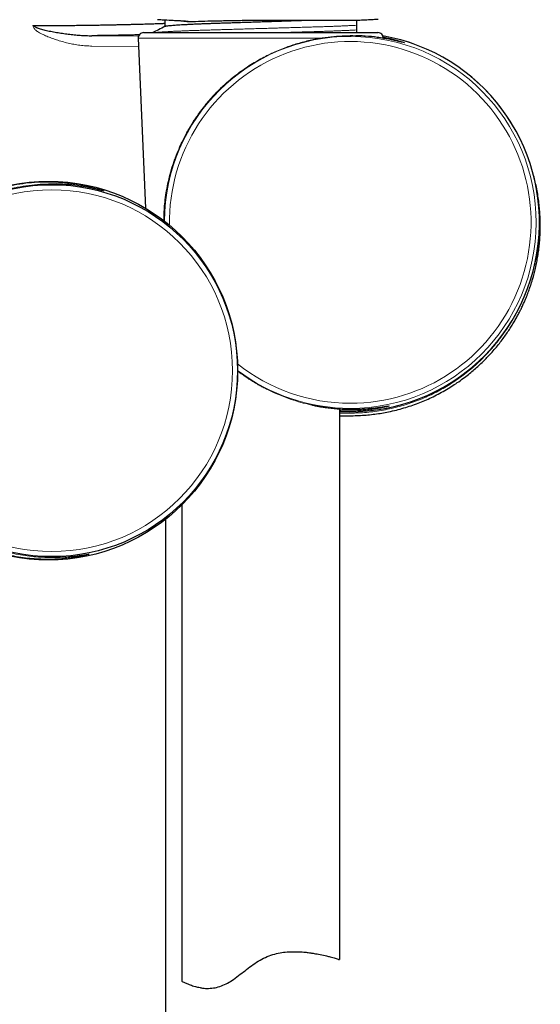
# Model space of a CAD drawing. Header units: millimetres. Extents: x 8 to 846, y 12 to 2113.
# Tile 262 of 515: x 766 to 815, y 1532 to 1625. Entities that reach past the tile are written whole.
import ezdxf

# ---------------------------------------------------------------- set-up
doc = ezdxf.new("R2010")
doc.units = ezdxf.units.MM

msp = doc.modelspace()

# ---------------------------------------------------------------- linework, layer by layer
at = {"color": 7, "linetype": 'Continuous', "lineweight": 30}
for p, q in [((779.842, 1625.014), (779.842, 1624.394)), ((777.814, 1623.8), (800.07, 1623.8)), ((777.315, 1623.278), (778.014, 1607.144)), ((796.442, 1535.86), (796.442, 1588.105)), ((781.442, 1578.983), (781.442, 1533.809)), ((779.942, 1508.5), (779.942, 1577.651)), ((796.34, 1535.88), (796.434, 1535.86))]:
    msp.add_line(p, q, dxfattribs=at)
at = {"color": 8, "linetype": 'Continuous', "lineweight": 0}
for p, q in [((772.927, 1623.508), (777.348, 1623.47)), ((794.651, 1623.278), (777.315, 1623.278)), ((800.569, 1623.278), (800.476, 1623.278)), ((777.349, 1622.487), (772.927, 1622.526))]:
    msp.add_line(p, q, dxfattribs=at)
at = {"color": 7, "linetype": 'Continuous', "lineweight": 30}
for centre, radius in [((768.789, 1591.731), 17.962), ((769.1, 1591.731), 17.645)]:
    msp.add_circle(centre, radius, dxfattribs=at)
at = {"color": 8, "linetype": 'Continuous', "lineweight": 0}
msp.add_circle((769.104, 1591.731), 17.162, dxfattribs=at)
at = {"color": 7, "linetype": 'Continuous', "lineweight": 30}
for centre, radius, start, end in [((777.814, 1623.3), 0.5, 90, 182.48126), ((800.07, 1623.3), 0.5, 357.51874, 90), ((797.442, 1605.8), 17.962, 266.80859, 80.09987)]:
    msp.add_arc(centre, radius, start, end, dxfattribs=at)
at = {"color": 8, "linetype": 'Continuous', "lineweight": 0}
for radius, start, end in [(17.645, 270, 179.59187), (17.162, 270, 180.88201), (17.962, 270, 80.09983), (17.162, 231.41757, 270), (17.645, 232.70773, 270), (17.962, 266.80859, 270)]:
    msp.add_arc((797.442, 1605.8), radius, start, end, dxfattribs=at)
at = {"color": 7, "linetype": 'Continuous', "lineweight": 30}
for points, knots in [([(767.318, 1624.481), (767.572, 1624.481), (768.08, 1624.479), (768.832, 1624.48), (769.575, 1624.482), (770.304, 1624.486), (770.973, 1624.491), (771.583, 1624.497), (772.136, 1624.503), (772.676, 1624.511), (773.208, 1624.518), (773.731, 1624.527), (774.242, 1624.536), (774.737, 1624.546), (775.209, 1624.556), (775.659, 1624.566), (776.086, 1624.576), (776.494, 1624.586), (776.885, 1624.596), (777.259, 1624.606), (777.614, 1624.617), (777.946, 1624.626), (778.254, 1624.636), (778.537, 1624.645), (778.795, 1624.653), (779.028, 1624.661), (779.236, 1624.668), (779.416, 1624.674), (779.569, 1624.679), (779.694, 1624.684), (779.787, 1624.687), (779.826, 1624.688), (779.842, 1624.689)], [0, 0, 0, 0, 0.039683, 0.079445, 0.119234, 0.158997, 0.19868, 0.230664, 0.262676, 0.294687, 0.326671, 0.359583, 0.392524, 0.425466, 0.458377, 0.490386, 0.522422, 0.554458, 0.586466, 0.619404, 0.652371, 0.685338, 0.718275, 0.75109, 0.78395, 0.816825, 0.849685, 0.8825, 0.914494, 0.946516, 0.978538, 1, 1, 1, 1]), ([(779.158, 1625.052), (779.208, 1625.049), (779.353, 1625.043), (779.589, 1625.03), (779.811, 1625.018), (779.937, 1625.011), (779.973, 1625.009)], [0, 0, 0, 0, 0.1813502, 0.5362002, 0.8699578, 1, 1, 1, 1]), ([(779.86, 1624.402), (779.863, 1624.404), (779.873, 1624.411), (779.922, 1624.424), (780.011, 1624.44), (780.134, 1624.458), (780.291, 1624.476), (780.481, 1624.494), (780.703, 1624.512), (780.962, 1624.531), (781.257, 1624.551), (781.588, 1624.57), (781.948, 1624.589), (782.335, 1624.608), (782.746, 1624.627), (783.171, 1624.645), (783.606, 1624.661), (784.047, 1624.677), (784.503, 1624.693), (784.974, 1624.708), (785.464, 1624.725), (785.972, 1624.741), (786.496, 1624.759), (787.042, 1624.777), (787.607, 1624.796), (788.19, 1624.815), (788.777, 1624.835), (789.365, 1624.854), (789.951, 1624.874), (790.516, 1624.892), (791.058, 1624.91), (791.575, 1624.928), (792.079, 1624.944), (792.567, 1624.96), (793.038, 1624.976), (793.338, 1624.986), (793.488, 1624.991)], [0, 0, 0, 0, 0.009698, 0.038703, 0.068048, 0.097687, 0.127568, 0.157639, 0.187845, 0.218129, 0.249876, 0.281579, 0.313173, 0.344592, 0.375775, 0.406663, 0.435819, 0.464609, 0.493018, 0.521606, 0.550581, 0.579901, 0.609518, 0.639382, 0.670875, 0.702517, 0.734245, 0.765991, 0.797689, 0.829274, 0.858386, 0.887295, 0.915955, 0.94432, 0.972348, 1, 1, 1, 1]), ([(779.864, 1625.014), (779.869, 1625.014), (779.883, 1625.013), (780.199, 1624.997), (780.601, 1624.977), (780.915, 1624.96), (781.055, 1624.952), (781.182, 1624.946), (781.305, 1624.939), (781.412, 1624.933), (781.492, 1624.929), (781.545, 1624.923), (781.587, 1624.914), (781.639, 1624.906), (781.715, 1624.894), (781.849, 1624.877), (782.11, 1624.856), (782.679, 1624.862), (783.605, 1624.903), (784.887, 1624.931), (786.277, 1624.958), (787.738, 1624.977), (789.232, 1624.99), (790.716, 1624.997), (792.161, 1624.998), (793.046, 1624.993), (793.488, 1624.991)], [0, 0, 0, 0, 0.061389, 0.14208, 0.217841, 0.235128, 0.250275, 0.263281, 0.274147, 0.286433, 0.293903, 0.296208, 0.300806, 0.3054, 0.30999, 0.320798, 0.340066, 0.374424, 0.452638, 0.530844, 0.609044, 0.68724, 0.765432, 0.843622, 0.921811, 1, 1, 1, 1]), ([(781.557, 1624.92), (781.577, 1624.919), (781.626, 1624.916), (781.699, 1624.912), (781.773, 1624.907), (781.833, 1624.904), (781.878, 1624.901), (781.909, 1624.899), (781.925, 1624.898), (781.936, 1624.897), (781.952, 1624.896), (781.989, 1624.894), (782.03, 1624.891), (782.057, 1624.889), (782.063, 1624.889)], [0, 0, 0, 0, 0.139458, 0.338193, 0.503912, 0.636641, 0.736429, 0.789727, 0.824719, 0.831303, 0.840919, 0.892197, 0.977873, 1, 1, 1, 1]), ([(793.488, 1624.991), (793.731, 1624.99), (794.225, 1624.988), (794.923, 1624.988), (795.59, 1624.988), (796.21, 1624.99), (796.776, 1624.992), (797.275, 1624.994), (797.708, 1624.996), (797.931, 1624.997), (798.042, 1624.998)], [0, 0, 0, 0, 0.117726, 0.238504, 0.361906, 0.487448, 0.614601, 0.7428, 0.871462, 1, 1, 1, 1]), ([(798.042, 1624.977), (798.251, 1624.989), (798.573, 1625.007), (799.001, 1625.031), (799.315, 1625.048), (799.603, 1625.063), (799.864, 1625.077), (800.029, 1625.084), (800.107, 1625.088)], [0, 0, 0, 0, 0.30386, 0.467978, 0.620401, 0.759869, 0.886393, 1, 1, 1, 1]), ([(798.042, 1624.998), (798.042, 1624.959), (798.042, 1624.882), (798.042, 1624.722), (798.042, 1624.586), (798.042, 1624.504)], [0, 0, 0, 0, 0.279815, 0.559837, 1, 1, 1, 1]), ([(767.318, 1624.481), (767.321, 1624.48), (767.414, 1624.426), (767.508, 1624.373), (767.599, 1624.322)], [0, 0, 0, 0, 0.027902, 1, 1, 1, 1]), ([(767.599, 1624.322), (767.632, 1624.305), (767.698, 1624.271), (767.838, 1624.218), (768.089, 1624.137), (768.493, 1624.035), (769.009, 1623.926), (769.563, 1623.826), (770.119, 1623.737), (770.677, 1623.661), (771.238, 1623.598), (771.801, 1623.549), (772.365, 1623.515), (772.74, 1623.51), (772.927, 1623.508)], [0, 0, 0, 0, 0.020256, 0.040539, 0.081654, 0.165069, 0.268404, 0.371751, 0.475517, 0.579283, 0.684245, 0.789205, 0.894606, 1, 1, 1, 1]), ([(777.412, 1623.59), (777.409, 1623.59), (777.272, 1623.587), (776.98, 1623.58), (776.534, 1623.57), (776.062, 1623.56), (775.567, 1623.55), (775.047, 1623.54), (774.509, 1623.531), (773.973, 1623.522), (773.447, 1623.515), (773.101, 1623.51), (772.927, 1623.508)], [0, 0, 0, 0, 0.002364, 0.113596, 0.225598, 0.3376, 0.452026, 0.566451, 0.681713, 0.796975, 0.898416, 1, 1, 1, 1]), ([(779.857, 1624.402), (779.649, 1624.294), (779.265, 1624.093), (778.88, 1623.892), (778.702, 1623.8)], [0, 0, 0, 0, 0.539075, 1, 1, 1, 1]), ([(798.042, 1624.504), (798.042, 1624.497), (798.042, 1624.485), (798.042, 1624.46), (798.042, 1624.432), (798.042, 1624.401), (798.042, 1624.367), (798.042, 1624.326), (798.042, 1624.28), (798.042, 1624.241), (798.042, 1624.212), (798.042, 1624.19), (798.042, 1624.168), (798.042, 1624.147), (798.042, 1624.118), (798.042, 1624.085), (798.042, 1624.069), (798.042, 1624.06)], [0, 0, 0, 0, 0.089271, 0.172034, 0.249192, 0.313627, 0.374377, 0.438448, 0.499261, 0.558259, 0.590129, 0.624676, 0.662144, 0.703659, 0.749848, 0.865379, 1, 1, 1, 1]), ([(798.042, 1624.06), (798.042, 1624.016), (798.042, 1623.928), (798.042, 1623.843), (798.042, 1623.806), (798.042, 1623.8)], [0, 0, 0, 0, 0.4629137, 0.9144247, 1, 1, 1, 1]), ([(798.251, 1623.502), (798.162, 1623.506), (798.068, 1623.51), (797.97, 1623.511), (797.965, 1623.512)], [0, 0, 0, 0, 0.952695, 1, 1, 1, 1]), ([(800.629, 1623.254), (800.424, 1623.288), (799.915, 1623.373), (799.104, 1623.465), (798.48, 1623.489), (798.282, 1623.497)], [0, 0, 0, 0, 0.314959, 0.781415, 1, 1, 1, 1]), ([(800.889, 1623.212), (800.823, 1623.225), (800.729, 1623.242), (800.623, 1623.259), (800.592, 1623.264)], [0, 0, 0, 0, 0.704074, 1, 1, 1, 1]), ([(801.222, 1623.149), (801.14, 1623.165), (801.053, 1623.183), (800.954, 1623.201), (800.948, 1623.202)], [0, 0, 0, 0, 0.933405, 1, 1, 1, 1]), ([(802.354, 1622.894), (802.349, 1622.895), (802.337, 1622.899), (802.301, 1622.908), (802.24, 1622.922), (802.157, 1622.942), (802.049, 1622.968), (801.906, 1623.001), (801.724, 1623.042), (801.49, 1623.093), (801.32, 1623.13), (801.222, 1623.149), (801.222, 1623.149)], [0, 0, 0, 0, 0.045273, 0.132987, 0.227031, 0.32744, 0.434213, 0.544732, 0.692683, 0.844338, 0.999535, 1, 1, 1, 1]), ([(796.442, 1587.447), (796.638, 1587.449), (797.064, 1587.453), (797.724, 1587.455), (798.418, 1587.479), (799.106, 1587.53), (799.78, 1587.605), (800.44, 1587.705), (801.119, 1587.832), (801.816, 1587.991), (802.527, 1588.184), (803.215, 1588.401), (803.879, 1588.64), (804.52, 1588.899), (805.16, 1589.187), (805.797, 1589.504), (806.429, 1589.851), (807.029, 1590.212), (807.6, 1590.586), (808.141, 1590.969), (808.643, 1591.353), (809.108, 1591.734), (809.539, 1592.111), (809.946, 1592.49), (810.328, 1592.869), (810.718, 1593.279), (811.111, 1593.72), (811.502, 1594.191), (811.86, 1594.652), (812.187, 1595.102), (812.484, 1595.536), (812.751, 1595.953), (812.992, 1596.351), (813.21, 1596.732), (813.414, 1597.109), (813.604, 1597.481), (813.78, 1597.845), (813.935, 1598.186), (814.072, 1598.502), (814.191, 1598.793), (814.294, 1599.058), (814.384, 1599.297), (814.452, 1599.487), (814.502, 1599.634), (814.539, 1599.742), (814.571, 1599.839), (814.6, 1599.927), (814.629, 1600.016), (814.66, 1600.115), (814.698, 1600.237), (814.744, 1600.39), (814.797, 1600.575), (814.858, 1600.794), (814.923, 1601.042), (814.99, 1601.313), (815.056, 1601.598), (815.135, 1601.974), (815.224, 1602.447), (815.314, 1603.024), (815.388, 1603.63), (815.444, 1604.263), (815.478, 1604.925), (815.486, 1605.577), (815.472, 1606.217), (815.436, 1606.842), (815.376, 1607.484), (815.291, 1608.141), (815.181, 1608.803), (815.045, 1609.46), (814.918, 1609.995), (814.827, 1610.308), (814.798, 1610.408)], [0, 0, 0, 0, 0.01712, 0.037307, 0.057682, 0.077813, 0.097582, 0.11702, 0.136137, 0.158032, 0.179488, 0.200505, 0.221083, 0.241223, 0.260922, 0.282458, 0.303439, 0.323866, 0.343737, 0.363052, 0.381811, 0.398989, 0.415673, 0.431863, 0.447558, 0.462757, 0.481381, 0.4992, 0.516214, 0.532423, 0.547826, 0.56217, 0.575735, 0.588524, 0.600534, 0.613237, 0.625012, 0.635919, 0.645957, 0.655125, 0.663424, 0.670852, 0.67741, 0.681079, 0.684406, 0.687391, 0.690033, 0.692537, 0.695486, 0.699173, 0.703716, 0.709395, 0.716015, 0.723575, 0.731861, 0.740401, 0.749179, 0.765444, 0.782466, 0.800246, 0.818784, 0.83808, 0.858135, 0.875824, 0.894061, 0.912848, 0.932182, 0.95196, 0.971544, 0.990827, 1, 1, 1, 1]), ([(769.821, 1609.434), (769.737, 1609.438), (769.648, 1609.442), (769.554, 1609.443), (769.55, 1609.443)], [0, 0, 0, 0, 0.952253, 1, 1, 1, 1]), ([(772.945, 1609.042), (772.795, 1609.074), (772.417, 1609.156), (771.577, 1609.291), (770.678, 1609.397), (770.054, 1609.421), (769.852, 1609.429)], [0, 0, 0, 0, 0.207157, 0.52425, 0.846158, 1, 1, 1, 1]), ([(773.849, 1608.832), (773.841, 1608.834), (773.821, 1608.839), (773.767, 1608.853), (773.687, 1608.873), (773.583, 1608.899), (773.444, 1608.932), (773.264, 1608.973), (773.08, 1609.015), (772.949, 1609.043), (772.905, 1609.052)], [0, 0, 0, 0, 0.066851, 0.178167, 0.297013, 0.423389, 0.554194, 0.729294, 0.908769, 1, 1, 1, 1]), ([(793.794, 1588.474), (793.839, 1588.464), (794.008, 1588.426), (794.287, 1588.372), (794.622, 1588.312), (794.927, 1588.264), (795.21, 1588.224), (795.485, 1588.189), (795.767, 1588.159), (796.059, 1588.131), (796.36, 1588.108), (796.67, 1588.09), (797.03, 1588.075), (797.427, 1588.067), (797.848, 1588.068), (798.245, 1588.078), (798.616, 1588.095), (798.961, 1588.117), (799.281, 1588.143), (799.577, 1588.172), (799.85, 1588.203), (800.1, 1588.234), (800.313, 1588.262), (800.491, 1588.287), (800.636, 1588.308), (800.753, 1588.326), (800.843, 1588.341), (800.908, 1588.352), (800.946, 1588.358), (800.962, 1588.361), (800.973, 1588.362), (800.97, 1588.363), (800.97, 1588.363)], [0, 0, 0, 0, 0.011703, 0.043705, 0.073295, 0.10046, 0.125229, 0.149981, 0.176238, 0.204015, 0.23331, 0.26412, 0.29644, 0.343521, 0.390308, 0.436547, 0.482215, 0.527289, 0.571785, 0.616438, 0.661565, 0.707215, 0.753404, 0.792317, 0.831003, 0.867975, 0.903175, 0.936613, 0.968298, 0.983487, 0.998155, 1, 1, 1, 1]), ([(771.154, 1574.108), (771.234, 1574.117), (771.406, 1574.136), (771.641, 1574.165), (771.85, 1574.194), (772.024, 1574.219), (772.165, 1574.24), (772.279, 1574.259), (772.365, 1574.273), (772.427, 1574.284), (772.46, 1574.29), (772.477, 1574.293), (772.48, 1574.294), (772.481, 1574.294)], [0, 0, 0, 0, 0.105091, 0.226195, 0.34873, 0.45197, 0.554647, 0.65291, 0.746611, 0.835775, 0.920425, 0.961067, 1, 1, 1, 1]), ([(781.449, 1533.809), (781.447, 1533.81), (781.438, 1533.814), (781.492, 1533.783), (781.604, 1533.727), (781.762, 1533.653), (781.959, 1533.564), (782.266, 1533.44), (782.682, 1533.314), (783.119, 1533.21), (783.445, 1533.145), (783.717, 1533.123), (784.079, 1533.117), (784.587, 1533.17), (785.203, 1533.336), (785.794, 1533.607), (786.388, 1533.994), (786.983, 1534.442), (787.606, 1534.918), (788.216, 1535.395), (788.866, 1535.82), (789.558, 1536.154), (790.257, 1536.393), (790.944, 1536.535), (791.629, 1536.601), (792.336, 1536.611), (792.945, 1536.577), (793.397, 1536.53), (793.716, 1536.485), (794.107, 1536.423), (794.633, 1536.329), (795.14, 1536.22), (795.531, 1536.119), (795.795, 1536.047), (796.025, 1535.98), (796.214, 1535.919), (796.3, 1535.893), (796.34, 1535.88)], [0, 0, 0, 0, 0.009184, 0.039715, 0.072303, 0.095207, 0.119066, 0.151234, 0.193979, 0.22544, 0.245614, 0.257708, 0.275519, 0.309235, 0.34097, 0.371451, 0.401144, 0.437252, 0.470331, 0.503696, 0.537436, 0.570188, 0.602446, 0.632847, 0.662385, 0.695417, 0.732108, 0.75276, 0.766648, 0.784717, 0.819654, 0.86399, 0.892878, 0.918096, 0.941414, 0.97283, 1, 1, 1, 1])]:
    msp.add_open_spline(points, degree=3, knots=knots, dxfattribs=at)
at = {"color": 8, "linetype": 'Continuous', "lineweight": 0}
for points, knots in [([(767.433, 1624.182), (767.395, 1624.279), (767.357, 1624.378), (767.319, 1624.478), (767.318, 1624.481)], [0, 0, 0, 0, 0.971854, 1, 1, 1, 1]), ([(772.927, 1622.526), (772.736, 1622.531), (772.354, 1622.542), (771.783, 1622.602), (771.215, 1622.691), (770.652, 1622.809), (770.096, 1622.952), (769.573, 1623.112), (769.082, 1623.28), (768.625, 1623.459), (768.251, 1623.631), (767.956, 1623.784), (767.739, 1623.915), (767.561, 1624.046), (767.468, 1624.144), (767.433, 1624.182)], [0, 0, 0, 0, 0.098197, 0.196616, 0.29523, 0.393939, 0.492574, 0.590916, 0.675093, 0.759295, 0.843411, 0.886904, 0.930403, 0.973712, 1, 1, 1, 1]), ([(778.847, 1623.8), (778.887, 1623.805), (778.972, 1623.815), (779.139, 1623.831), (779.339, 1623.848), (779.574, 1623.865), (779.844, 1623.883), (780.15, 1623.9), (780.487, 1623.918), (780.851, 1623.936), (781.242, 1623.953), (781.65, 1623.97), (782.072, 1623.986), (782.505, 1624.002), (782.951, 1624.017), (783.41, 1624.031), (783.882, 1624.045), (784.368, 1624.059), (784.873, 1624.074), (785.403, 1624.09), (785.958, 1624.106), (786.537, 1624.123), (787.127, 1624.14), (787.727, 1624.158), (788.333, 1624.175), (788.933, 1624.193), (789.523, 1624.21), (790.102, 1624.227), (790.676, 1624.244), (791.241, 1624.26), (791.795, 1624.276), (792.337, 1624.292), (792.864, 1624.308), (793.381, 1624.323), (793.888, 1624.338), (794.385, 1624.352), (794.868, 1624.367), (795.338, 1624.383), (795.792, 1624.399), (796.228, 1624.416), (796.644, 1624.433), (797.036, 1624.45), (797.402, 1624.468), (797.742, 1624.486), (797.942, 1624.498), (798.042, 1624.504)], [0, 0, 0, 0, 0.021234, 0.044121, 0.067134, 0.090239, 0.114503, 0.138786, 0.163046, 0.187241, 0.21133, 0.235273, 0.257955, 0.280436, 0.302686, 0.324677, 0.346399, 0.368243, 0.39036, 0.412724, 0.436385, 0.460248, 0.484275, 0.508427, 0.532663, 0.556941, 0.580116, 0.603255, 0.62632, 0.649277, 0.672091, 0.694728, 0.717157, 0.739348, 0.76231, 0.785049, 0.808038, 0.831316, 0.854852, 0.878609, 0.902674, 0.926887, 0.951208, 0.975593, 1, 1, 1, 1]), ([(790.668, 1623.8), (790.671, 1623.8), (790.863, 1623.806), (791.24, 1623.817), (791.796, 1623.833), (792.337, 1623.849), (792.864, 1623.864), (793.381, 1623.879), (793.888, 1623.894), (794.385, 1623.909), (794.868, 1623.924), (795.338, 1623.939), (795.792, 1623.956), (796.228, 1623.972), (796.644, 1623.989), (797.036, 1624.007), (797.402, 1624.025), (797.742, 1624.043), (797.942, 1624.054), (798.042, 1624.06)], [0, 0, 0, 0, 0.000763, 0.062151, 0.123157, 0.18369, 0.243666, 0.303005, 0.364405, 0.425211, 0.486685, 0.548932, 0.611867, 0.675395, 0.739747, 0.804494, 0.869527, 0.934733, 1, 1, 1, 1]), ([(798.282, 1623.497), (798.166, 1623.503), (797.747, 1623.525), (796.946, 1623.514), (795.892, 1623.451), (794.781, 1623.313), (793.626, 1623.095), (792.636, 1622.839), (791.833, 1622.585), (791.22, 1622.367), (790.603, 1622.121), (789.989, 1621.849), (789.377, 1621.55), (788.768, 1621.224), (788.157, 1620.864), (787.543, 1620.469), (786.932, 1620.038), (786.323, 1619.57), (785.616, 1618.974), (784.799, 1618.204), (784.134, 1617.479), (783.681, 1616.933), (783.438, 1616.627), (783.195, 1616.308), (782.954, 1615.975), (782.716, 1615.628), (782.326, 1615.032), (781.851, 1614.221), (781.359, 1613.236), (781.018, 1612.444), (780.787, 1611.837), (780.659, 1611.472), (780.585, 1611.245), (780.548, 1611.131), (780.516, 1611.028), (780.487, 1610.935), (780.462, 1610.853), (780.275, 1610.224), (779.999, 1609.065), (779.767, 1607.451), (779.74, 1606.428), (779.728, 1605.973)], [0, 0, 0, 0, 0.016141, 0.058677, 0.100758, 0.142759, 0.185058, 0.228023, 0.249875, 0.272025, 0.294513, 0.317378, 0.339928, 0.363089, 0.386897, 0.411384, 0.436579, 0.462508, 0.489198, 0.530678, 0.577498, 0.590653, 0.604178, 0.618075, 0.632343, 0.646984, 0.661998, 0.706759, 0.745099, 0.777014, 0.796732, 0.812833, 0.817397, 0.821558, 0.825317, 0.828675, 0.83163, 0.834184, 0.896701, 0.95411, 1, 1, 1, 1]), ([(800.559, 1623.39), (800.602, 1623.382), (800.975, 1623.32), (801.436, 1623.201), (801.964, 1623.061), (802.304, 1622.955), (802.518, 1622.881), (802.603, 1622.844), (802.563, 1622.845), (802.394, 1622.883), (802.099, 1622.956), (801.623, 1623.066), (801.143, 1623.174), (800.728, 1623.238), (800.629, 1623.254)], [0, 0, 0, 0, 0.015635, 0.135092, 0.226227, 0.315039, 0.40243, 0.489344, 0.577953, 0.666091, 0.75472, 0.844784, 0.962894, 1, 1, 1, 1]), ([(750.972, 1591.709), (750.98, 1592.143), (750.997, 1593.044), (751.11, 1594.04), (751.214, 1594.71), (751.271, 1595.032), (751.334, 1595.358), (751.404, 1595.687), (751.481, 1596.019), (751.566, 1596.354), (751.665, 1596.715), (751.794, 1597.152), (751.977, 1597.709), (752.19, 1598.288), (752.423, 1598.856), (752.659, 1599.384), (752.937, 1599.954), (753.262, 1600.564), (753.646, 1601.217), (754.076, 1601.881), (754.537, 1602.526), (754.999, 1603.116), (755.457, 1603.654), (755.906, 1604.141), (756.342, 1604.582), (756.895, 1605.105), (757.582, 1605.696), (758.423, 1606.335), (759.271, 1606.904), (760.12, 1607.407), (761.094, 1607.913), (762.197, 1608.398), (763.424, 1608.832), (764.628, 1609.162), (765.8, 1609.398), (766.93, 1609.549), (768.013, 1609.625), (769.044, 1609.636), (770.117, 1609.586), (771.182, 1609.47), (772.165, 1609.301), (772.899, 1609.134), (773.428, 1608.993), (773.781, 1608.887), (774.005, 1608.813), (774.101, 1608.776), (774.071, 1608.777), (773.916, 1608.815), (773.622, 1608.888), (773.307, 1608.968), (773.031, 1609.024), (772.945, 1609.042)], [0, 0, 0, 0, 0.027946, 0.057942, 0.06497, 0.072106, 0.079351, 0.086707, 0.094174, 0.101753, 0.109445, 0.118934, 0.131937, 0.148455, 0.160054, 0.172919, 0.187051, 0.202451, 0.219117, 0.237728, 0.25533, 0.271924, 0.287511, 0.302095, 0.315679, 0.328266, 0.351926, 0.374685, 0.396586, 0.417674, 0.438004, 0.466988, 0.495108, 0.522569, 0.549591, 0.576406, 0.603249, 0.630358, 0.657961, 0.69449, 0.730931, 0.767868, 0.796048, 0.823509, 0.850531, 0.877406, 0.904804, 0.932057, 0.959462, 0.987311, 1, 1, 1, 1]), ([(769.852, 1609.429), (769.742, 1609.435), (769.329, 1609.457), (768.538, 1609.446), (767.489, 1609.382), (766.384, 1609.245), (765.233, 1609.027), (764.246, 1608.771), (763.444, 1608.517), (762.832, 1608.298), (762.216, 1608.053), (761.602, 1607.781), (760.991, 1607.482), (760.382, 1607.156), (759.77, 1606.796), (759.157, 1606.401), (758.545, 1605.97), (757.936, 1605.502), (757.227, 1604.906), (756.408, 1604.136), (755.742, 1603.41), (755.287, 1602.865), (755.043, 1602.559), (754.799, 1602.239), (754.558, 1601.906), (754.318, 1601.56), (753.926, 1600.963), (753.449, 1600.153), (752.954, 1599.168), (752.612, 1598.376), (752.379, 1597.769), (752.251, 1597.403), (752.176, 1597.177), (752.139, 1597.063), (752.106, 1596.959), (752.077, 1596.867), (752.052, 1596.785), (751.864, 1596.156), (751.585, 1594.996), (751.344, 1593.318), (751.315, 1592.229), (751.302, 1591.709)], [0, 0, 0, 0, 0.015507, 0.057786, 0.099613, 0.141361, 0.183403, 0.226109, 0.247829, 0.269846, 0.292198, 0.314924, 0.337338, 0.36036, 0.384024, 0.408363, 0.433406, 0.459179, 0.485708, 0.526937, 0.573474, 0.586549, 0.599993, 0.613806, 0.627988, 0.64254, 0.657464, 0.701955, 0.740063, 0.771785, 0.791384, 0.807388, 0.811924, 0.81606, 0.819797, 0.823134, 0.826072, 0.82861, 0.89075, 0.947812, 1, 1, 1, 1]), ([(811.964, 1595.23), (811.95, 1595.21), (811.794, 1594.98), (811.474, 1594.563), (811.005, 1593.982), (810.515, 1593.428), (810.002, 1592.895), (809.462, 1592.379), (808.896, 1591.882), (808.303, 1591.404), (807.69, 1590.953), (807.065, 1590.532), (806.429, 1590.141), (805.783, 1589.781), (805.124, 1589.448), (804.445, 1589.139), (803.746, 1588.857), (803.029, 1588.603), (802.302, 1588.38), (801.553, 1588.185), (800.781, 1588.019), (799.989, 1587.886), (799.192, 1587.789), (798.477, 1587.733), (797.846, 1587.711), (797.301, 1587.705), (796.833, 1587.702), (796.547, 1587.7), (796.442, 1587.699)], [0, 0, 0, 0, 0.004062, 0.046394, 0.08747, 0.128583, 0.169694, 0.21077, 0.253046, 0.29536, 0.337674, 0.37995, 0.420986, 0.462057, 0.503128, 0.544163, 0.586394, 0.628664, 0.670934, 0.713166, 0.757768, 0.802416, 0.847063, 0.891664, 0.921945, 0.952234, 0.982524, 1, 1, 1, 1]), ([(786.75, 1591.702), (786.9, 1591.586), (787.165, 1591.382), (787.56, 1591.113), (787.916, 1590.879), (788.271, 1590.658), (788.623, 1590.451), (788.973, 1590.255), (789.319, 1590.071), (789.867, 1589.795), (790.621, 1589.453), (791.579, 1589.084), (792.521, 1588.781), (793.443, 1588.539), (794.34, 1588.352), (795.215, 1588.215), (796.063, 1588.124), (796.877, 1588.075), (797.644, 1588.062), (798.353, 1588.078), (798.99, 1588.116), (799.549, 1588.167), (800.031, 1588.224), (800.435, 1588.281), (800.755, 1588.33), (800.984, 1588.367), (801.12, 1588.386), (801.163, 1588.386), (801.115, 1588.367), (800.973, 1588.328), (800.739, 1588.273), (800.412, 1588.206), (800.003, 1588.133), (799.516, 1588.06), (798.955, 1587.996), (798.317, 1587.944), (797.608, 1587.918), (796.98, 1587.915), (796.574, 1587.937), (796.442, 1587.945)], [0, 0, 0, 0, 0.01748, 0.030768, 0.043791, 0.056552, 0.069057, 0.081312, 0.093322, 0.105094, 0.137811, 0.169753, 0.201079, 0.231954, 0.262551, 0.293048, 0.324356, 0.355784, 0.387663, 0.419644, 0.45111, 0.482284, 0.513398, 0.545171, 0.57679, 0.60802, 0.639127, 0.670379, 0.701575, 0.732716, 0.764071, 0.795904, 0.827823, 0.858921, 0.890053, 0.921447, 0.953328, 0.984796, 1, 1, 1, 1]), ([(756.32, 1579.42), (756.59, 1579.153), (757.117, 1578.63), (757.953, 1577.923), (758.64, 1577.405), (759.163, 1577.044), (759.52, 1576.811), (759.874, 1576.59), (760.227, 1576.382), (760.576, 1576.187), (760.922, 1576.003), (761.47, 1575.727), (762.222, 1575.385), (763.179, 1575.016), (764.119, 1574.713), (765.038, 1574.471), (765.931, 1574.284), (766.802, 1574.147), (767.645, 1574.056), (768.454, 1574.007), (769.215, 1573.993), (769.917, 1574.01), (770.547, 1574.048), (771.099, 1574.099), (771.573, 1574.156), (771.969, 1574.213), (772.281, 1574.262), (772.501, 1574.299), (772.628, 1574.318), (772.662, 1574.318), (772.605, 1574.299), (772.456, 1574.26), (772.212, 1574.205), (771.877, 1574.137), (771.46, 1574.064), (770.966, 1573.992), (770.398, 1573.927), (769.752, 1573.876), (769.038, 1573.848), (768.27, 1573.851), (767.46, 1573.89), (766.61, 1573.971), (765.722, 1574.1), (764.799, 1574.283), (764.008, 1574.486), (763.363, 1574.681), (762.872, 1574.845), (762.401, 1575.018), (761.957, 1575.195), (761.54, 1575.374), (760.98, 1575.631), (760.268, 1575.993), (759.41, 1576.491), (758.545, 1577.06), (757.682, 1577.707), (756.823, 1578.431), (756.285, 1578.967), (756.01, 1579.24)], [0, 0, 0, 0, 0.023304, 0.045562, 0.066805, 0.07561, 0.084237, 0.092692, 0.100977, 0.109096, 0.117053, 0.124853, 0.146529, 0.167692, 0.188446, 0.208902, 0.229174, 0.249379, 0.270122, 0.290944, 0.312064, 0.333253, 0.3541, 0.374754, 0.395369, 0.416419, 0.437368, 0.458059, 0.478668, 0.499374, 0.520042, 0.540674, 0.561448, 0.582538, 0.603685, 0.624289, 0.644915, 0.665715, 0.686837, 0.707686, 0.728221, 0.748681, 0.769198, 0.789904, 0.810926, 0.821596, 0.832391, 0.843325, 0.852707, 0.861833, 0.871146, 0.890364, 0.910423, 0.931374, 0.953262, 0.976126, 1, 1, 1, 1])]:
    msp.add_open_spline(points, degree=3, knots=knots, dxfattribs=at)

doc.saveas('drawing.dxf')
